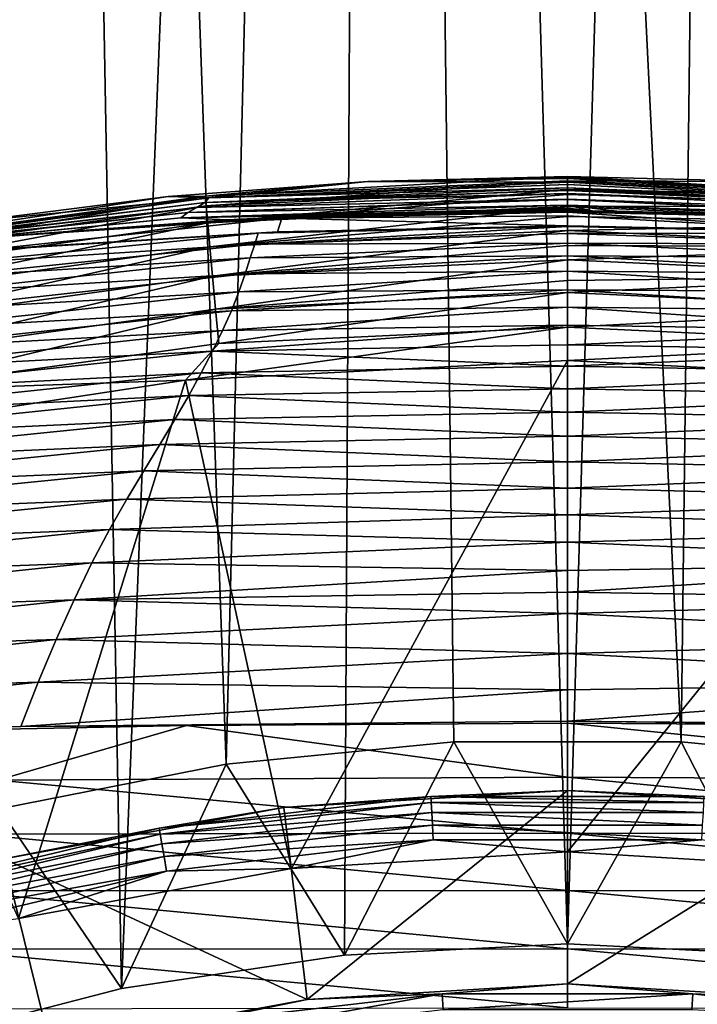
# Model space of a CAD drawing. Header units: metres. Extents: x -150 to 310, y -128 to 84.
# Tile 433 of 465: x 247.32 to 250.63, y 52.56 to 57.37. Entities that reach past the tile are written whole.
import ezdxf

# ---------------------------------------------------------------- set-up
doc = ezdxf.new("R2010")
doc.units = ezdxf.units.M
doc.layers.add('solid_26009703_SW0001_01', color=7, linetype='CONTINUOUS')

msp = doc.modelspace()

# ---------------------------------------------------------------- linework, layer by layer
at = {"layer": 'solid_26009703_SW0001_01'}
for points in [[(247.82164, 52.631977, -16.859856), (246.738708, 52.35257, -16.684242), (247.250626, 84.099998, -16.775787)], [(247.224365, 53.511093, 16.771875), (248.333191, 53.728989, 16.918089), (247.250626, 84.099998, 16.775787)], [(248.333191, 53.728989, 16.918089), (249.077835, 84.099998, 16.974764), (247.250626, 84.099998, 16.775787)], [(247.82164, 52.631977, -16.859856), (247.250626, 84.099998, -16.775787), (249.077835, 84.099998, -16.974764)], [(248.910156, 52.79557, -16.965031), (247.82164, 52.631977, -16.859856), (249.077835, 84.099998, -16.974764)], [(248.333191, 53.728989, 16.918089), (249.444839, 53.837044, 16.990932), (249.077835, 84.099998, 16.974764)], [(250, 52.850685, -17), (248.910156, 52.79557, -16.965031), (249.077835, 84.099998, -16.974764)], [(250.555161, 53.837044, 16.990932), (250.922165, 84.099998, 16.974764), (249.077835, 84.099998, 16.974764)], [(249.444839, 53.837044, 16.990932), (250.555161, 53.837044, 16.990932), (249.077835, 84.099998, 16.974764)], [(250, 52.850685, -17), (249.077835, 84.099998, -16.974764), (250.922165, 84.099998, -16.974764)], [(251.089844, 52.79557, -16.965031), (250, 52.850685, -17), (250.922165, 84.099998, -16.974764)], [(250.555161, 53.837044, 16.990932), (251.666809, 53.728989, 16.918089), (250.922165, 84.099998, 16.974764)], [(248.049957, 56.501282, 20.90147), (249.024918, 56.575287, 20.901552), (248.230301, 56.503838, 20.737614)], [(248.248016, 56.495754, 36.800396), (249.024918, 56.575287, 20.901552), (248.049957, 56.501282, 20.90147)], [(250, 56.599998, 20.901571), (250, 56.577854, 20.701572), (248.230301, 56.503838, 20.737614)], [(249.024918, 56.575287, 20.901552), (250, 56.599998, 20.901571), (248.230301, 56.503838, 20.737614)], [(248.234695, 56.455997, 20.569668), (248.230301, 56.503838, 20.737614), (250, 56.577854, 20.701572)], [(250, 56.577854, 20.701572), (250, 56.536636, 20.568275), (248.234695, 56.455997, 20.569668)], [(248.248016, 56.495754, 36.800396), (250, 56.572243, 36.806267), (249.024918, 56.575287, 20.901552)], [(250, 56.560097, 43.763672), (250, 56.572243, 36.806267), (248.248016, 56.495754, 36.800396)], [(250, 56.594555, 24.022009), (250, 56.599998, 20.901571), (249.024918, 56.575287, 20.901552)], [(250, 56.589108, 27.143581), (250, 56.594555, 24.022009), (249.024918, 56.575287, 20.901552)], [(250, 56.572243, 36.806267), (250, 56.589108, 27.143581), (249.024918, 56.575287, 20.901552)], [(250.972763, 56.575359, 20.901556), (250, 56.577854, 20.701572), (250, 56.599998, 20.901571)], [(251.751999, 56.495754, 36.800396), (250, 56.599998, 20.901571), (250, 56.594555, 24.022009)], [(250.972763, 56.575359, 20.901556), (250, 56.599998, 20.901571), (251.751999, 56.495754, 36.800396)], [(251.751999, 56.495754, 36.800396), (250, 56.594555, 24.022009), (250, 56.589108, 27.143581)], [(251.751999, 56.495754, 36.800396), (250, 56.589108, 27.143581), (250, 56.572243, 36.806267)], [(251.770309, 56.503738, 20.737625), (250, 56.577854, 20.701572), (250.972763, 56.575359, 20.901556)], [(251.770309, 56.503738, 20.737625), (250, 56.536636, 20.568275), (250, 56.577854, 20.701572)], [(251.77095, 56.472042, 52.732601), (250, 56.572243, 36.806267), (250, 56.560097, 43.763672)], [(251.751999, 56.495754, 36.800396), (250, 56.572243, 36.806267), (251.77095, 56.472042, 52.732601)], [(250, 56.544434, 52.73867), (248.22905, 56.472042, 52.732601), (250, 56.531116, 60.368835)], [(248.248016, 56.495754, 36.800396), (248.22905, 56.472042, 52.732601), (250, 56.544434, 52.73867)], [(248.22905, 56.472042, 52.732601), (250, 56.516479, 68.75531), (250, 56.531116, 60.368835)], [(248.234695, 56.455997, 20.569668), (250, 56.536636, 20.568275), (248.24234, 56.372791, 20.40802)], [(250, 56.536636, 20.568275), (250, 56.511177, 20.510136), (248.24234, 56.372791, 20.40802)], [(250, 56.560097, 43.763672), (248.248016, 56.495754, 36.800396), (250, 56.544434, 52.73867)], [(251.77095, 56.472042, 52.732601), (250, 56.560097, 43.763672), (250, 56.544434, 52.73867)], [(251.810013, 56.447849, 68.733192), (250, 56.544434, 52.73867), (250, 56.531116, 60.368835)], [(251.77095, 56.472042, 52.732601), (250, 56.544434, 52.73867), (251.810013, 56.447849, 68.733192)], [(251.765915, 56.455902, 20.569689), (250, 56.511177, 20.510136), (250, 56.536636, 20.568275)], [(251.765915, 56.455902, 20.569689), (250, 56.536636, 20.568275), (251.770309, 56.503738, 20.737625)], [(251.810013, 56.447849, 68.733192), (250, 56.531116, 60.368835), (250, 56.516479, 68.75531)], [(248.248016, 56.495754, 36.800396), (246.467987, 56.256248, 52.734386), (248.22905, 56.472042, 52.732601)], [(246.506973, 56.267925, 36.801449), (246.467987, 56.256248, 52.734386), (248.248016, 56.495754, 36.800396)], [(248.049957, 56.501282, 20.90147), (248.230301, 56.503838, 20.737614), (246.475693, 56.262131, 20.737604)], [(246.48439, 56.214878, 20.569647), (246.475693, 56.262131, 20.737604), (248.230301, 56.503838, 20.737614)], [(247.077515, 56.378216, 20.901321), (248.049957, 56.501282, 20.90147), (246.475693, 56.262131, 20.737604)], [(246.48439, 56.214878, 20.569647), (248.230301, 56.503838, 20.737614), (248.234695, 56.455997, 20.569668)], [(246.506973, 56.267925, 36.801449), (248.248016, 56.495754, 36.800396), (247.077515, 56.378216, 20.901321)], [(248.248016, 56.495754, 36.800396), (248.049957, 56.501282, 20.90147), (247.077515, 56.378216, 20.901321)], [(250, 56.488224, 84.944298), (248.145508, 56.423176, 84.945313), (250, 56.487915, 85.121346)], [(248.189987, 56.447849, 68.733192), (248.145508, 56.423176, 84.945313), (250, 56.488224, 84.944298)], [(248.145508, 56.423176, 84.945313), (250, 56.459717, 101.276848), (250, 56.487915, 85.121346)], [(248.189987, 56.447849, 68.733192), (250, 56.488224, 84.944298), (250, 56.516479, 68.75531)], [(248.22905, 56.472042, 52.732601), (248.189987, 56.447849, 68.733192), (250, 56.516479, 68.75531)], [(250, 56.511177, 20.510136), (250, 56.45351, 20.407837), (248.24234, 56.372791, 20.40802)], [(251.854492, 56.423176, 84.945313), (250, 56.516479, 68.75531), (250, 56.488224, 84.944298)], [(251.810013, 56.447849, 68.733192), (250, 56.516479, 68.75531), (251.854492, 56.423176, 84.945313)], [(251.765915, 56.455902, 20.569689), (250, 56.45351, 20.407837), (250, 56.511177, 20.510136)], [(251.88942, 56.398411, 101.258575), (250, 56.488224, 84.944298), (250, 56.487915, 85.121346)], [(251.854492, 56.423176, 84.945313), (250, 56.488224, 84.944298), (251.88942, 56.398411, 101.258575)], [(251.88942, 56.398411, 101.258575), (250, 56.487915, 85.121346), (250, 56.459717, 101.276848)], [(248.189987, 56.447849, 68.733192), (246.301483, 56.229111, 84.938583), (248.145508, 56.423176, 84.945313)], [(248.189987, 56.447849, 68.733192), (246.389984, 56.243153, 68.73317), (246.301483, 56.229111, 84.938583)], [(248.22905, 56.472042, 52.732601), (246.389984, 56.243153, 68.73317), (248.189987, 56.447849, 68.733192)], [(248.22905, 56.472042, 52.732601), (246.467987, 56.256248, 52.734386), (246.389984, 56.243153, 68.73317)], [(246.48439, 56.214878, 20.569647), (248.234695, 56.455997, 20.569668), (246.499527, 56.13269, 20.407991)], [(248.234695, 56.455997, 20.569668), (248.24234, 56.372791, 20.40802), (246.499527, 56.13269, 20.407991)], [(250, 56.459717, 101.276848), (248.11058, 56.398411, 101.258575), (250, 56.444767, 109.843636)], [(248.145508, 56.423176, 84.945313), (248.11058, 56.398411, 101.258575), (250, 56.459717, 101.276848)], [(248.11058, 56.398411, 101.258575), (250, 56.439842, 112.664413), (250, 56.444767, 109.843636)], [(248.11058, 56.398411, 101.258575), (250, 56.434906, 115.492882), (250, 56.439842, 112.664413)], [(248.11058, 56.398411, 101.258575), (250, 56.433384, 116.364662), (250, 56.434906, 115.492882)], [(248.11058, 56.398411, 101.258575), (250, 56.431862, 117.237305), (250, 56.433384, 116.364662)], [(248.11058, 56.398411, 101.258575), (249.879593, 56.431641, 117.238091), (250, 56.431862, 117.237305)], [(248.11058, 56.398411, 101.258575), (249.759125, 56.430954, 117.238785), (249.879593, 56.431641, 117.238091)], [(248.11058, 56.398411, 101.258575), (248.341156, 56.388039, 117.239761), (249.759125, 56.430954, 117.238785)], [(248.24234, 56.372791, 20.40802), (250, 56.45351, 20.407837), (248.253052, 56.256176, 20.263731)], [(250, 56.45351, 20.407837), (250, 56.403988, 20.339283), (248.253052, 56.256176, 20.263731)], [(248.562698, 56.39856, 117.496201), (249.759125, 56.430954, 117.238785), (248.341156, 56.388039, 117.239761)], [(250, 56.431416, 117.493279), (249.759125, 56.430954, 117.238785), (248.562698, 56.39856, 117.496201)], [(250, 56.430023, 118.290291), (250, 56.431416, 117.493279), (248.562698, 56.39856, 117.496201)], [(250, 56.428631, 119.087845), (250, 56.430023, 118.290291), (248.562698, 56.39856, 117.496201)], [(250, 56.427166, 119.928688), (250, 56.428631, 119.087845), (248.562698, 56.39856, 117.496201)], [(250, 56.427166, 119.928688), (248.562698, 56.39856, 117.496201), (250, 56.425694, 120.772369)], [(250, 56.431416, 117.493279), (249.879593, 56.431641, 117.238091), (249.759125, 56.430954, 117.238785)], [(250, 56.431641, 117.364914), (250, 56.431862, 117.237305), (249.879593, 56.431641, 117.238091)], [(250, 56.431641, 117.364914), (249.879593, 56.431641, 117.238091), (250, 56.431416, 117.493279)], [(250.120407, 56.431641, 117.238091), (250, 56.459717, 101.276848), (250, 56.444767, 109.843636)], [(251.659409, 56.388008, 117.239761), (251.88942, 56.398411, 101.258575), (250, 56.459717, 101.276848)], [(250.240875, 56.430954, 117.238785), (251.659409, 56.388008, 117.239761), (250, 56.459717, 101.276848)], [(250.120407, 56.431641, 117.238091), (250.240875, 56.430954, 117.238785), (250, 56.459717, 101.276848)], [(251.75827, 56.372707, 20.408051), (250, 56.45351, 20.407837), (251.765915, 56.455902, 20.569689)], [(251.75827, 56.372707, 20.408051), (250, 56.403988, 20.339283), (250, 56.45351, 20.407837)], [(250.120407, 56.431641, 117.238091), (250, 56.444767, 109.843636), (250, 56.439842, 112.664413)], [(250.120407, 56.431641, 117.238091), (250, 56.439842, 112.664413), (250, 56.434906, 115.492882)], [(250.120407, 56.431641, 117.238091), (250, 56.434906, 115.492882), (250, 56.433384, 116.364662)], [(250.120407, 56.431641, 117.238091), (250, 56.433384, 116.364662), (250, 56.431862, 117.237305)], [(251.437317, 56.39856, 117.496201), (250.120407, 56.431641, 117.238091), (250, 56.431862, 117.237305)], [(251.437317, 56.39856, 117.496201), (250, 56.431862, 117.237305), (250, 56.431641, 117.364914)], [(251.437317, 56.39856, 117.496201), (250, 56.431641, 117.364914), (250, 56.431416, 117.493279)], [(250, 56.430023, 118.290291), (251.395554, 56.395397, 120.771019), (250, 56.431416, 117.493279)], [(251.437317, 56.39856, 117.496201), (250, 56.431416, 117.493279), (251.395554, 56.395397, 120.771019)], [(250, 56.428631, 119.087845), (251.395554, 56.395397, 120.771019), (250, 56.430023, 118.290291)], [(250, 56.427166, 119.928688), (251.395554, 56.395397, 120.771019), (250, 56.428631, 119.087845)], [(250, 56.427166, 119.928688), (250, 56.425694, 120.772369), (251.395554, 56.395397, 120.771019)], [(251.437317, 56.39856, 117.496201), (250.240875, 56.430954, 117.238785), (250.120407, 56.431641, 117.238091)], [(251.437317, 56.39856, 117.496201), (251.659409, 56.388008, 117.239761), (250.240875, 56.430954, 117.238785)], [(248.145508, 56.423176, 84.945313), (246.231537, 56.215073, 101.242538), (248.11058, 56.398411, 101.258575)], [(248.145508, 56.423176, 84.945313), (246.301483, 56.229111, 84.938583), (246.231537, 56.215073, 101.242538)], [(248.11058, 56.398411, 101.258575), (246.231537, 56.215073, 101.242538), (246.930435, 56.281551, 117.22757)], [(248.11058, 56.398411, 101.258575), (246.930435, 56.281551, 117.22757), (248.341156, 56.388039, 117.239761)], [(247.131882, 56.300354, 117.485725), (248.341156, 56.388039, 117.239761), (246.930435, 56.281551, 117.22757)], [(248.562698, 56.39856, 117.496201), (248.341156, 56.388039, 117.239761), (247.131882, 56.300354, 117.485725)], [(248.562698, 56.39856, 117.496201), (247.131882, 56.300354, 117.485725), (247.214615, 56.304962, 120.758392)], [(248.604462, 56.395397, 120.771019), (247.171234, 56.242817, 124.97879), (248.583252, 56.329876, 124.999306)], [(248.604462, 56.395397, 120.771019), (247.214615, 56.304962, 120.758392), (247.171234, 56.242817, 124.97879)], [(248.562698, 56.39856, 117.496201), (247.214615, 56.304962, 120.758392), (248.604462, 56.395397, 120.771019)], [(250, 56.403988, 20.339283), (250, 56.336559, 20.263767), (248.253052, 56.256176, 20.263731)], [(248.562698, 56.39856, 117.496201), (248.604462, 56.395397, 120.771019), (250, 56.425694, 120.772369)], [(248.604462, 56.395397, 120.771019), (248.583252, 56.329876, 124.999306), (250, 56.359097, 125.008682)], [(248.604462, 56.395397, 120.771019), (250, 56.407345, 122.865807), (250, 56.425694, 120.772369)], [(248.604462, 56.395397, 120.771019), (250, 56.359097, 125.008682), (250, 56.407345, 122.865807)], [(251.395554, 56.395397, 120.771019), (250, 56.425694, 120.772369), (251.416763, 56.329876, 124.999306)], [(250, 56.407345, 122.865807), (251.416763, 56.329876, 124.999306), (250, 56.425694, 120.772369)], [(250, 56.407345, 122.865807), (250, 56.359097, 125.008682), (251.416763, 56.329876, 124.999306)], [(251.75827, 56.372707, 20.408051), (250, 56.336559, 20.263767), (250, 56.403988, 20.339283)], [(246.499527, 56.13269, 20.407991), (248.24234, 56.372791, 20.40802), (246.520721, 56.017502, 20.263697)], [(248.24234, 56.372791, 20.40802), (248.253052, 56.256176, 20.263731), (246.520721, 56.017502, 20.263697)], [(248.583252, 56.329876, 124.999306), (247.171234, 56.242817, 124.97879), (248.48912, 56.322632, 125.110703)], [(248.253052, 56.256176, 20.263731), (250, 56.336559, 20.263767), (248.266251, 56.112545, 20.146574)], [(250, 56.336559, 20.263767), (250, 56.262066, 20.197088), (248.266251, 56.112545, 20.146574)], [(248.472061, 56.269547, 126.660118), (250, 56.320526, 126.185555), (250, 56.355774, 125.121346)], [(248.48912, 56.322632, 125.110703), (248.472061, 56.269547, 126.660118), (250, 56.355774, 125.121346)], [(248.583252, 56.329876, 124.999306), (248.48912, 56.322632, 125.110703), (250, 56.355774, 125.121346)], [(248.583252, 56.329876, 124.999306), (250, 56.357449, 125.064926), (250, 56.359097, 125.008682)], [(248.583252, 56.329876, 124.999306), (250, 56.355774, 125.121346), (250, 56.357449, 125.064926)], [(251.747543, 56.256107, 20.263763), (250, 56.336559, 20.263767), (251.75827, 56.372707, 20.408051)], [(250, 56.359097, 125.008682), (250, 56.357449, 125.064926), (251.51088, 56.322632, 125.110703)], [(251.416763, 56.329876, 124.999306), (250, 56.359097, 125.008682), (251.51088, 56.322632, 125.110703)], [(250, 56.357449, 125.064926), (250, 56.355774, 125.121346), (251.51088, 56.322632, 125.110703)], [(251.51088, 56.322632, 125.110703), (250, 56.355774, 125.121346), (250, 56.320526, 126.185555)], [(251.747543, 56.256107, 20.263763), (250, 56.262066, 20.197088), (250, 56.336559, 20.263767)], [(246.94606, 56.172077, 126.633835), (248.472061, 56.269547, 126.660118), (248.48912, 56.322632, 125.110703)], [(247.169479, 56.239643, 125.090942), (246.94606, 56.172077, 126.633835), (248.48912, 56.322632, 125.110703)], [(247.171234, 56.242817, 124.97879), (247.169479, 56.239643, 125.090942), (248.48912, 56.322632, 125.110703)], [(248.472061, 56.269547, 126.660118), (250, 56.27319, 127.377579), (250, 56.320526, 126.185555)], [(251.527939, 56.269547, 126.660118), (251.51088, 56.322632, 125.110703), (250, 56.320526, 126.185555)], [(251.527939, 56.269547, 126.660118), (250, 56.320526, 126.185555), (250, 56.27319, 127.377579)], [(246.520721, 56.017502, 20.263697), (248.253052, 56.256176, 20.263731), (246.546829, 55.875637, 20.146542)], [(248.253052, 56.256176, 20.263731), (248.266251, 56.112545, 20.146574), (246.546829, 55.875637, 20.146542)], [(246.90271, 56.106495, 128.187134), (248.450485, 56.202511, 128.214172), (248.472061, 56.269547, 126.660118)], [(246.90271, 56.106495, 128.187134), (248.472061, 56.269547, 126.660118), (246.94606, 56.172077, 126.633835)], [(250, 56.262066, 20.197088), (250, 56.192562, 20.146751), (248.266251, 56.112545, 20.146574)], [(248.450485, 56.202511, 128.214172), (250, 56.212299, 128.680115), (250, 56.27319, 127.377579)], [(248.472061, 56.269547, 126.660118), (248.450485, 56.202511, 128.214172), (250, 56.27319, 127.377579)], [(251.549515, 56.202511, 128.214172), (250, 56.27319, 127.377579), (250, 56.212299, 128.680115)], [(251.549515, 56.202511, 128.214172), (251.527939, 56.269547, 126.660118), (250, 56.27319, 127.377579)], [(251.747543, 56.256107, 20.263763), (250, 56.192562, 20.146751), (250, 56.262066, 20.197088)], [(251.734344, 56.112495, 20.146605), (250, 56.192562, 20.146751), (251.747543, 56.256107, 20.263763)], [(246.851028, 56.029121, 129.710403), (248.424789, 56.123775, 129.736237), (248.450485, 56.202511, 128.214172)], [(246.851028, 56.029121, 129.710403), (248.450485, 56.202511, 128.214172), (246.90271, 56.106495, 128.187134)], [(248.266251, 56.112545, 20.146574), (250, 56.192562, 20.146751), (248.281036, 55.951645, 20.062963)], [(250, 56.192562, 20.146751), (250, 56.091366, 20.089546), (248.281036, 55.951645, 20.062963)], [(248.424789, 56.123775, 129.736237), (250, 56.136459, 130.078217), (250, 56.212299, 128.680115)], [(248.450485, 56.202511, 128.214172), (248.424789, 56.123775, 129.736237), (250, 56.212299, 128.680115)], [(251.575211, 56.123775, 129.736237), (250, 56.212299, 128.680115), (250, 56.136459, 130.078217)], [(251.575211, 56.123775, 129.736237), (251.549515, 56.202511, 128.214172), (250, 56.212299, 128.680115)], [(251.734344, 56.112495, 20.146605), (250, 56.091366, 20.089546), (250, 56.192562, 20.146751)], [(246.546829, 55.875637, 20.146542), (248.266251, 56.112545, 20.146574), (246.57608, 55.716713, 20.062939)], [(248.266251, 56.112545, 20.146574), (248.281036, 55.951645, 20.062963), (246.57608, 55.716713, 20.062939)], [(246.789413, 55.94297, 131.180679), (248.39418, 56.03643, 131.203873), (248.424789, 56.123775, 129.736237)], [(246.789413, 55.94297, 131.180679), (248.424789, 56.123775, 129.736237), (246.851028, 56.029121, 129.710403)], [(250, 56.091366, 20.089546), (250, 56.0322, 20.063553), (248.281036, 55.951645, 20.062963)], [(248.39418, 56.03643, 131.203873), (250, 56.04562, 131.55452), (250, 56.136459, 130.078217)], [(248.424789, 56.123775, 129.736237), (248.39418, 56.03643, 131.203873), (250, 56.136459, 130.078217)], [(251.60582, 56.03643, 131.203873), (250, 56.136459, 130.078217), (250, 56.04562, 131.55452)], [(251.60582, 56.03643, 131.203873), (251.575211, 56.123775, 129.736237), (250, 56.136459, 130.078217)], [(251.734344, 56.112495, 20.146605), (250, 56.0322, 20.063553), (250, 56.091366, 20.089546)], [(251.719559, 55.951607, 20.062988), (250, 56.0322, 20.063553), (251.734344, 56.112495, 20.146605)], [(248.357758, 55.943771, 132.602142), (250, 55.961761, 132.791245), (250, 56.04562, 131.55452)], [(248.39418, 56.03643, 131.203873), (248.357758, 55.943771, 132.602142), (250, 56.04562, 131.55452)], [(251.642242, 55.943771, 132.602142), (250, 56.04562, 131.55452), (250, 55.961761, 132.791245)], [(251.642242, 55.943771, 132.602142), (251.60582, 56.03643, 131.203873), (250, 56.04562, 131.55452)], [(246.71611, 55.851303, 132.582336), (248.357758, 55.943771, 132.602142), (248.39418, 56.03643, 131.203873)], [(246.71611, 55.851303, 132.582336), (248.39418, 56.03643, 131.203873), (246.789413, 55.94297, 131.180679)], [(248.281036, 55.951645, 20.062963), (250, 56.0322, 20.063553), (248.296402, 55.784481, 20.014854)], [(250, 56.0322, 20.063553), (250, 55.863708, 20.015015), (248.296402, 55.784481, 20.014854)], [(251.719559, 55.951607, 20.062988), (250, 55.863708, 20.015015), (250, 56.0322, 20.063553)], [(246.57608, 55.716713, 20.062939), (248.281036, 55.951645, 20.062963), (246.606476, 55.551605, 20.014841)], [(248.281036, 55.951645, 20.062963), (248.296402, 55.784481, 20.014854), (246.606476, 55.551605, 20.014841)], [(248.315109, 55.847012, 133.934265), (250, 55.872581, 134.004166), (250, 55.961761, 132.791245)], [(248.357758, 55.943771, 132.602142), (248.315109, 55.847012, 133.934265), (250, 55.961761, 132.791245)], [(251.684891, 55.847012, 133.934265), (250, 55.961761, 132.791245), (250, 55.872581, 134.004166)], [(251.684891, 55.847012, 133.934265), (251.642242, 55.943771, 132.602142), (250, 55.961761, 132.791245)], [(251.704178, 55.784454, 20.014868), (250, 55.863708, 20.015015), (251.719559, 55.951607, 20.062988)], [(246.630386, 55.755329, 133.91803), (248.315109, 55.847012, 133.934265), (248.357758, 55.943771, 132.602142)], [(246.630386, 55.755329, 133.91803), (248.357758, 55.943771, 132.602142), (246.71611, 55.851303, 132.582336)], [(250, 55.863708, 20.015015), (250, 55.700001, 20), (248.134216, 55.604881, 20)], [(248.296402, 55.784481, 20.014854), (250, 55.863708, 20.015015), (248.134216, 55.604881, 20)], [(248.266251, 55.745853, 135.21637), (250, 55.776527, 135.21553), (250, 55.872581, 134.004166)], [(248.315109, 55.847012, 133.934265), (248.266251, 55.745853, 135.21637), (250, 55.872581, 134.004166)], [(251.684891, 55.847012, 133.934265), (250, 55.872581, 134.004166), (250, 55.776527, 135.21553)], [(251.704178, 55.784454, 20.014868), (250, 55.700001, 20), (250, 55.863708, 20.015015)], [(246.532211, 55.654819, 135.203476), (248.266251, 55.745853, 135.21637), (248.315109, 55.847012, 133.934265)], [(246.532211, 55.654819, 135.203476), (248.315109, 55.847012, 133.934265), (246.630386, 55.755329, 133.91803)], [(251.733749, 55.745853, 135.21637), (251.684891, 55.847012, 133.934265), (250, 55.776527, 135.21553)], [(246.606476, 55.551605, 20.014841), (248.296402, 55.784481, 20.014854), (248.134216, 55.604881, 20)], [(248.266251, 55.745853, 135.21637), (250, 55.672298, 136.442551), (250, 55.776527, 135.21553)], [(251.704178, 55.784454, 20.014868), (251.864792, 55.60527, 20), (250, 55.700001, 20)], [(251.733749, 55.745853, 135.21637), (250, 55.776527, 135.21553), (250, 55.672298, 136.442551)], [(246.4216, 55.549492, 136.45462), (248.211151, 55.63998, 136.464874), (248.266251, 55.745853, 135.21637)], [(246.4216, 55.549492, 136.45462), (248.266251, 55.745853, 135.21637), (246.532211, 55.654819, 135.203476)], [(248.266251, 55.745853, 135.21637), (248.211151, 55.63998, 136.464874), (250, 55.672298, 136.442551)], [(251.788849, 55.63998, 136.464874), (251.733749, 55.745853, 135.21637), (250, 55.672298, 136.442551)], [(248.134216, 55.604881, 20), (250, 55.700001, 20), (248.651047, 53.218384, 20)], [(248.211151, 55.63998, 136.464874), (250, 55.562096, 137.665298), (250, 55.672298, 136.442551)], [(250, 55.700001, 20), (250, 53.299694, 20), (248.651047, 53.218384, 20)], [(250, 55.700001, 20), (251.864792, 55.60527, 20), (250, 53.299694, 20)], [(251.788849, 55.63998, 136.464874), (250, 55.672298, 136.442551), (250, 55.562096, 137.665298)], [(246.298538, 55.439091, 137.687408), (248.149811, 55.529068, 137.696182), (248.211151, 55.63998, 136.464874)], [(246.298538, 55.439091, 137.687408), (248.211151, 55.63998, 136.464874), (246.4216, 55.549492, 136.45462)], [(248.211151, 55.63998, 136.464874), (248.149811, 55.529068, 137.696182), (250, 55.562096, 137.665298)], [(251.850189, 55.529068, 137.696182), (251.788849, 55.63998, 136.464874), (250, 55.562096, 137.665298)], [(246.285522, 55.323029, 20), (248.134216, 55.604881, 20), (247.318604, 52.974163, 20)], [(246.606476, 55.551605, 20.014841), (248.134216, 55.604881, 20), (246.285522, 55.323029, 20)], [(248.134216, 55.604881, 20), (248.651047, 53.218384, 20), (247.318604, 52.974163, 20)], [(248.149811, 55.529068, 137.696182), (250, 55.448601, 138.866379), (250, 55.562096, 137.665298)], [(251.864792, 55.60527, 20), (251.348953, 53.218384, 20), (250, 53.299694, 20)], [(251.850189, 55.529068, 137.696182), (250, 55.562096, 137.665298), (250, 55.448601, 138.866379)], [(246.163071, 55.323322, 138.917587), (248.082214, 55.412785, 138.926453), (248.149811, 55.529068, 137.696182)], [(246.163071, 55.323322, 138.917587), (248.149811, 55.529068, 137.696182), (246.298538, 55.439091, 137.687408)], [(248.149811, 55.529068, 137.696182), (248.082214, 55.412785, 138.926453), (250, 55.448601, 138.866379)], [(251.917786, 55.412785, 138.926453), (251.850189, 55.529068, 137.696182), (250, 55.448601, 138.866379)], [(248.082214, 55.412785, 138.926453), (250, 55.330563, 140.066116), (250, 55.448601, 138.866379)], [(251.917786, 55.412785, 138.926453), (250, 55.448601, 138.866379), (250, 55.330563, 140.066116)], [(246.016068, 55.201595, 140.15654), (248.008835, 55.290497, 140.167252), (248.082214, 55.412785, 138.926453)], [(246.016068, 55.201595, 140.15654), (248.082214, 55.412785, 138.926453), (246.163071, 55.323322, 138.917587)], [(248.082214, 55.412785, 138.926453), (248.008835, 55.290497, 140.167252), (250, 55.330563, 140.066116)], [(251.991165, 55.290497, 140.167252), (251.917786, 55.412785, 138.926453), (250, 55.330563, 140.066116)], [(248.008835, 55.290497, 140.167252), (250, 55.206135, 141.282562), (250, 55.330563, 140.066116)], [(251.991165, 55.290497, 140.167252), (250, 55.330563, 140.066116), (250, 55.206135, 141.282562)], [(245.859131, 55.073055, 141.411911), (247.930466, 55.161324, 141.426086), (248.008835, 55.290497, 140.167252)], [(245.859131, 55.073055, 141.411911), (248.008835, 55.290497, 140.167252), (246.016068, 55.201595, 140.15654)], [(248.008835, 55.290497, 140.167252), (247.930466, 55.161324, 141.426086), (250, 55.206135, 141.282562)], [(252.069534, 55.161324, 141.426086), (251.991165, 55.290497, 140.167252), (250, 55.206135, 141.282562)], [(247.930466, 55.161324, 141.426086), (250, 55.077694, 142.492294), (250, 55.206135, 141.282562)], [(252.069534, 55.161324, 141.426086), (250, 55.206135, 141.282562), (250, 55.077694, 142.492294)], [(245.694122, 54.936382, 142.694397), (247.848083, 55.023911, 142.713638), (247.930466, 55.161324, 141.426086)], [(245.694122, 54.936382, 142.694397), (247.930466, 55.161324, 141.426086), (245.859131, 55.073055, 141.411911)], [(247.930466, 55.161324, 141.426086), (247.848083, 55.023911, 142.713638), (250, 55.077694, 142.492294)], [(252.151917, 55.023911, 142.713638), (252.069534, 55.161324, 141.426086), (250, 55.077694, 142.492294)], [(247.848083, 55.023911, 142.713638), (250, 54.947163, 143.677841), (250, 55.077694, 142.492294)], [(252.151917, 55.023911, 142.713638), (250, 55.077694, 142.492294), (250, 54.947163, 143.677841)], [(245.523819, 54.788559, 144.026749), (247.763046, 54.875156, 144.053055), (247.848083, 55.023911, 142.713638)], [(245.523819, 54.788559, 144.026749), (247.848083, 55.023911, 142.713638), (245.694122, 54.936382, 142.694397)], [(247.848083, 55.023911, 142.713638), (247.763046, 54.875156, 144.053055), (250, 54.947163, 143.677841)], [(252.236954, 54.875156, 144.053055), (252.151917, 55.023911, 142.713638), (250, 54.947163, 143.677841)], [(247.763046, 54.875156, 144.053055), (250, 54.813152, 144.85437), (250, 54.947163, 143.677841)], [(252.236954, 54.875156, 144.053055), (250, 54.947163, 143.677841), (250, 54.813152, 144.85437)], [(245.351151, 54.626209, 145.433899), (247.676849, 54.71162, 145.469772), (247.763046, 54.875156, 144.053055)], [(245.351151, 54.626209, 145.433899), (247.763046, 54.875156, 144.053055), (245.523819, 54.788559, 144.026749)], [(247.763046, 54.875156, 144.053055), (247.676849, 54.71162, 145.469772), (250, 54.813152, 144.85437)], [(252.323151, 54.71162, 145.469772), (252.236954, 54.875156, 144.053055), (250, 54.813152, 144.85437)], [(247.676849, 54.71162, 145.469772), (250, 54.673981, 146.038864), (250, 54.813152, 144.85437)], [(252.323151, 54.71162, 145.469772), (250, 54.813152, 144.85437), (250, 54.673981, 146.038864)], [(245.177444, 54.447998, 146.921295), (247.590149, 54.531914, 146.969315), (247.676849, 54.71162, 145.469772)], [(245.177444, 54.447998, 146.921295), (247.676849, 54.71162, 145.469772), (245.351151, 54.626209, 145.433899)], [(247.676849, 54.71162, 145.469772), (247.590149, 54.531914, 146.969315), (250, 54.673981, 146.038864)], [(252.323151, 54.71162, 145.469772), (250, 54.673981, 146.038864), (250, 54.568687, 146.912109)], [(252.409851, 54.531914, 146.969315), (252.323151, 54.71162, 145.469772), (250, 54.568687, 146.912109)], [(247.590149, 54.531914, 146.969315), (250, 54.568687, 146.912109), (250, 54.673981, 146.038864)], [(247.590149, 54.531914, 146.969315), (250, 54.464916, 147.754639), (250, 54.568687, 146.912109)], [(252.409851, 54.531914, 146.969315), (250, 54.568687, 146.912109), (250, 54.464916, 147.754639)], [(245.002274, 54.254745, 148.473541), (247.502686, 54.336872, 148.535904), (247.590149, 54.531914, 146.969315)], [(245.002274, 54.254745, 148.473541), (247.590149, 54.531914, 146.969315), (245.177444, 54.447998, 146.921295)], [(247.590149, 54.531914, 146.969315), (247.502686, 54.336872, 148.535904), (250, 54.464916, 147.754639)], [(252.497314, 54.336872, 148.535904), (252.409851, 54.531914, 146.969315), (250, 54.464916, 147.754639)], [(247.502686, 54.336872, 148.535904), (250, 54.268539, 149.303177), (250, 54.464916, 147.754639)], [(252.497314, 54.336872, 148.535904), (250, 54.464916, 147.754639), (250, 54.268539, 149.303177)], [(244.824799, 54.048649, 150.067398), (247.414063, 54.128723, 150.145737), (247.502686, 54.336872, 148.535904)], [(244.824799, 54.048649, 150.067398), (247.502686, 54.336872, 148.535904), (245.002274, 54.254745, 148.473541)], [(247.502686, 54.336872, 148.535904), (247.414063, 54.128723, 150.145737), (250, 54.268539, 149.303177)], [(252.585938, 54.128723, 150.145737), (252.497314, 54.336872, 148.535904), (250, 54.268539, 149.303177)], [(247.414063, 54.128723, 150.145737), (250, 54.091064, 150.657089), (250, 54.268539, 149.303177)], [(252.585938, 54.128723, 150.145737), (250, 54.268539, 149.303177), (250, 54.091064, 150.657089)], [(247.414063, 54.128723, 150.145737), (244.644608, 53.834473, 151.665955), (247.329346, 53.912411, 151.761169)], [(244.824799, 54.048649, 150.067398), (244.644608, 53.834473, 151.665955), (247.414063, 54.128723, 150.145737)], [(247.414063, 54.128723, 150.145737), (247.329346, 53.912411, 151.761169), (250, 54.091064, 150.657089)], [(252.585938, 54.128723, 150.145737), (250, 53.938206, 151.792068), (252.6707, 53.912411, 151.761169)], [(252.585938, 54.128723, 150.145737), (250, 54.091064, 150.657089), (250, 53.938206, 151.792068)], [(250, 54.091064, 150.657089), (247.329346, 53.912411, 151.761169), (250, 53.938206, 151.792068)], [(247.329346, 53.912411, 151.761169), (250, 53.929298, 151.857361), (250, 53.938206, 151.792068)], [(247.329346, 53.912411, 151.761169), (248.13887, 53.916817, 151.842468), (250, 53.929298, 151.857361)], [(248.13887, 53.916817, 151.842468), (250, 53.664719, 153.75705), (250, 53.929298, 151.857361)], [(250, 53.929298, 151.857361), (251.861343, 53.916813, 151.842468), (250, 53.938206, 151.792068)], [(252.6707, 53.912411, 151.761169), (250, 53.938206, 151.792068), (251.861343, 53.916813, 151.842468)], [(250, 53.929298, 151.857361), (250, 53.664719, 153.75705), (252.784073, 53.650848, 153.640228)], [(251.861343, 53.916813, 151.842468), (250, 53.929298, 151.857361), (252.784073, 53.650848, 153.640228)], [(247.329346, 53.912411, 151.761169), (244.644608, 53.834473, 151.665955), (246.272247, 53.87923, 151.796356)], [(248.13887, 53.916817, 151.842468), (246.272247, 53.87923, 151.796356), (247.215927, 53.650848, 153.640228)], [(247.329346, 53.912411, 151.761169), (246.272247, 53.87923, 151.796356), (248.13887, 53.916817, 151.842468)], [(248.13887, 53.916817, 151.842468), (247.215927, 53.650848, 153.640228), (250, 53.664719, 153.75705)], [(248.910156, 52.79557, -16.965031), (249.444839, 53.837044, 16.990932), (248.333191, 53.728989, 16.918089)], [(250, 52.850685, -17), (249.444839, 53.837044, 16.990932), (248.910156, 52.79557, -16.965031)], [(250, 52.850685, -17), (250.555161, 53.837044, 16.990932), (249.444839, 53.837044, 16.990932)], [(251.089844, 52.79557, -16.965031), (250.555161, 53.837044, 16.990932), (250, 52.850685, -17)], [(251.089844, 52.79557, -16.965031), (251.666809, 53.728989, 16.918089), (250.555161, 53.837044, 16.990932)], [(247.82164, 52.631977, -16.859856), (248.333191, 53.728989, 16.918089), (247.224365, 53.511093, 16.771875)], [(248.910156, 52.79557, -16.965031), (248.333191, 53.728989, 16.918089), (247.82164, 52.631977, -16.859856)], [(247.215927, 53.650848, 153.640228), (247.111908, 53.386047, 155.474243), (250, 53.391216, 155.648621)], [(247.215927, 53.650848, 153.640228), (250, 53.391216, 155.648621), (250, 53.664719, 153.75705)], [(250, 53.664719, 153.75705), (250, 53.391216, 155.648621), (252.888092, 53.386047, 155.474243)], [(252.784073, 53.650848, 153.640228), (250, 53.664719, 153.75705), (252.888092, 53.386047, 155.474243)], [(248.613831, 53.516151, 19.700001), (250, 53.599998, 19.700001), (248.613907, 53.516159, 18)], [(249.331924, 53.570419, 19.777342), (250, 53.599998, 19.700001), (248.613831, 53.516151, 19.700001)], [(250, 53.599998, 19.700001), (250, 53.599998, 18), (248.613907, 53.516159, 18)], [(248.727631, 52.578957, -9.0349), (248.613907, 53.516159, 18), (250, 53.599998, 18)], [(250, 52.655922, -9.0349), (248.727631, 52.578957, -9.0349), (250, 53.599998, 18)], [(249.331924, 53.570419, 19.777342), (250.668076, 53.570419, 19.777342), (250, 53.599998, 19.700001)], [(251.386169, 53.516151, 19.700001), (251.386093, 53.516159, 18), (250, 53.599998, 18)], [(250, 52.655922, -9.0349), (250, 53.599998, 18), (251.386093, 53.516159, 18)], [(250, 53.599998, 19.700001), (251.386169, 53.516151, 19.700001), (250, 53.599998, 18)], [(250.668076, 53.570419, 19.777342), (251.386169, 53.516151, 19.700001), (250, 53.599998, 19.700001)], [(248.004807, 53.415302, 19.777342), (249.331924, 53.570419, 19.777342), (248.613831, 53.516151, 19.700001)], [(249.333664, 53.540539, 19.849796), (249.331924, 53.570419, 19.777342), (248.004807, 53.415302, 19.777342)], [(248.01001, 53.385822, 19.849796), (249.333664, 53.540539, 19.849796), (248.004807, 53.415302, 19.777342)], [(249.336441, 53.492935, 19.912022), (249.333664, 53.540539, 19.849796), (248.01001, 53.385822, 19.849796)], [(250.666336, 53.540539, 19.849796), (250.668076, 53.570419, 19.777342), (249.331924, 53.570419, 19.777342)], [(249.333664, 53.540539, 19.849796), (250.666336, 53.540539, 19.849796), (249.331924, 53.570419, 19.777342)], [(250.663559, 53.492935, 19.912022), (250.666336, 53.540539, 19.849796), (249.333664, 53.540539, 19.849796)], [(249.336441, 53.492935, 19.912022), (250.663559, 53.492935, 19.912022), (249.333664, 53.540539, 19.849796)], [(247.82164, 52.631977, -16.859856), (247.224365, 53.511093, 16.771875), (246.738708, 52.35257, -16.684242)], [(247.247864, 53.265831, 19.700001), (248.613831, 53.516151, 19.700001), (247.24791, 53.265842, 18)], [(248.004807, 53.415302, 19.777342), (248.613831, 53.516151, 19.700001), (247.247864, 53.265831, 19.700001)], [(248.613831, 53.516151, 19.700001), (248.613907, 53.516159, 18), (247.24791, 53.265842, 18)], [(248.727631, 52.578957, -9.0349), (247.24791, 53.265842, 18), (248.613907, 53.516159, 18)], [(248.01828, 53.338867, 19.912022), (249.336441, 53.492935, 19.912022), (248.01001, 53.385822, 19.849796)], [(249.340057, 53.430866, 19.959768), (249.336441, 53.492935, 19.912022), (248.01828, 53.338867, 19.912022)], [(250.659943, 53.430866, 19.959768), (250.663559, 53.492935, 19.912022), (249.336441, 53.492935, 19.912022)], [(249.340057, 53.430866, 19.959768), (250.659943, 53.430866, 19.959768), (249.336441, 53.492935, 19.912022)], [(251.272369, 52.578957, -9.0349), (250, 52.655922, -9.0349), (251.386093, 53.516159, 18)], [(246.704666, 53.107162, 19.777342), (248.004807, 53.415302, 19.777342), (247.247864, 53.265831, 19.700001)], [(248.01001, 53.385822, 19.849796), (248.004807, 53.415302, 19.777342), (246.704666, 53.107162, 19.777342)], [(248.029083, 53.277634, 19.959768), (249.340057, 53.430866, 19.959768), (248.01828, 53.338867, 19.912022)], [(248.029083, 53.277634, 19.959768), (249.344269, 53.358566, 19.989779), (249.340057, 53.430866, 19.959768)], [(249.340057, 53.430866, 19.959768), (249.344269, 53.358566, 19.989779), (250.655731, 53.358566, 19.989779)], [(249.340057, 53.430866, 19.959768), (250.655731, 53.358566, 19.989779), (250.659943, 53.430866, 19.959768)], [(246.713257, 53.078487, 19.849796), (248.01001, 53.385822, 19.849796), (246.704666, 53.107162, 19.777342)], [(248.01828, 53.338867, 19.912022), (248.01001, 53.385822, 19.849796), (246.713257, 53.078487, 19.849796)], [(247.111908, 53.386047, 155.474243), (247.008514, 53.110466, 157.318039), (250, 53.110889, 157.520386)], [(247.111908, 53.386047, 155.474243), (250, 53.110889, 157.520386), (250, 53.391216, 155.648621)], [(248.029083, 53.277634, 19.959768), (248.041656, 53.206314, 19.989779), (249.344269, 53.358566, 19.989779)], [(248.651047, 53.218384, 20), (249.344269, 53.358566, 19.989779), (248.041656, 53.206314, 19.989779)], [(248.651047, 53.218384, 20), (250, 53.299694, 20), (249.344269, 53.358566, 19.989779)], [(250, 53.299694, 20), (250.655731, 53.358566, 19.989779), (249.344269, 53.358566, 19.989779)], [(250, 53.391216, 155.648621), (250, 53.110889, 157.520386), (252.991486, 53.110466, 157.318039)], [(252.888092, 53.386047, 155.474243), (250, 53.391216, 155.648621), (252.991486, 53.110466, 157.318039)], [(250, 53.299694, 20), (251.348953, 53.218384, 20), (250.655731, 53.358566, 19.989779)], [(246.726929, 53.03281, 19.912022), (248.01828, 53.338867, 19.912022), (246.713257, 53.078487, 19.849796)], [(248.029083, 53.277634, 19.959768), (248.01828, 53.338867, 19.912022), (246.726929, 53.03281, 19.912022)], [(247.473801, 52.349186, -9.0349), (246.256821, 51.969955, -9.0349), (247.24791, 53.265842, 18)], [(246.744766, 52.973248, 19.959768), (248.029083, 53.277634, 19.959768), (246.726929, 53.03281, 19.912022)], [(246.744766, 52.973248, 19.959768), (248.041656, 53.206314, 19.989779), (248.029083, 53.277634, 19.959768)], [(248.727631, 52.578957, -9.0349), (247.473801, 52.349186, -9.0349), (247.24791, 53.265842, 18)], [(246.744766, 52.973248, 19.959768), (246.765533, 52.903866, 19.989779), (248.041656, 53.206314, 19.989779)], [(247.318604, 52.974163, 20), (248.041656, 53.206314, 19.989779), (246.765533, 52.903866, 19.989779)], [(247.318604, 52.974163, 20), (248.651047, 53.218384, 20), (248.041656, 53.206314, 19.989779)], [(247.008514, 53.110466, 157.318039), (246.906723, 52.825401, 159.163315), (250, 52.825581, 159.36348)], [(247.008514, 53.110466, 157.318039), (250, 52.825581, 159.36348), (250, 53.110889, 157.520386)], [(250, 53.110889, 157.520386), (250, 52.825581, 159.36348), (253.093277, 52.825401, 159.163315)], [(252.991486, 53.110466, 157.318039), (250, 53.110889, 157.520386), (253.093277, 52.825401, 159.163315)], [(246.906723, 52.825401, 159.163315), (246.80629, 52.532429, 161.001846), (250, 52.538704, 161.161285)], [(246.906723, 52.825401, 159.163315), (250, 52.538704, 161.161285), (250, 52.825581, 159.36348)], [(250, 52.825581, 159.36348), (250, 52.538704, 161.161285), (253.193695, 52.532429, 161.001846)], [(253.093277, 52.825401, 159.163315), (250, 52.825581, 159.36348), (253.193695, 52.532429, 161.001846)], [(249.388062, 52.60656, -9.251587), (248.727631, 52.578957, -9.0349), (250, 52.655922, -9.0349)], [(249.388062, 52.60656, -9.251587), (250, 52.655922, -9.0349), (250.611938, 52.60656, -9.251587)], [(250.611938, 52.60656, -9.251587), (250, 52.655922, -9.0349), (251.272369, 52.578957, -9.0349)], [(248.17247, 52.464478, -9.251587), (247.473801, 52.349186, -9.0349), (248.727631, 52.578957, -9.0349)], [(248.17247, 52.464478, -9.251587), (248.727631, 52.578957, -9.0349), (249.388062, 52.60656, -9.251587)], [(248.17247, 52.464478, -9.251587), (249.388062, 52.60656, -9.251587), (248.18602, 52.3876, -9.456406)], [(249.388062, 52.60656, -9.251587), (249.392609, 52.528629, -9.456406), (248.18602, 52.3876, -9.456406)], [(249.388062, 52.60656, -9.251587), (250.611938, 52.60656, -9.251587), (249.392609, 52.528629, -9.456406)], [(250.611938, 52.60656, -9.251587), (250.607391, 52.528629, -9.456406), (249.392609, 52.528629, -9.456406)], [(250.611938, 52.60656, -9.251587), (251.82753, 52.464478, -9.251587), (250.607391, 52.528629, -9.456406)], [(250.611938, 52.60656, -9.251587), (251.272369, 52.578957, -9.0349), (251.82753, 52.464478, -9.251587)]]:
    msp.add_3dface(points, dxfattribs=at)

doc.saveas('drawing.dxf')
